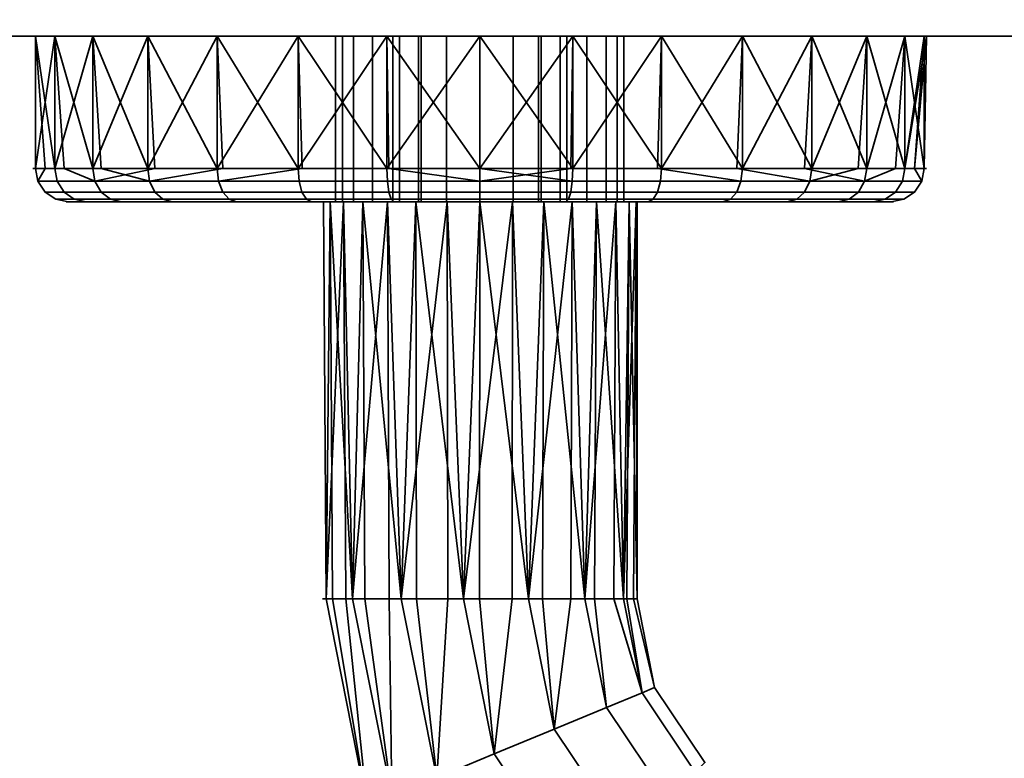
# Model space of a CAD drawing. Header units: millimetres. Extents: x -527 to 5177, y -116 to 161.
# Tile 357 of 656: x 1156 to 1216, y -93 to -48. Entities that reach past the tile are written whole.
import ezdxf

# ---------------------------------------------------------------- set-up
doc = ezdxf.new("R2010")
doc.units = ezdxf.units.MM
doc.layers.add('151', color=7, linetype='Continuous', true_color=0xffffff)

# ---------------------------------------------------------------- blocks, each defined once
blk = doc.blocks.new('UG_SURFACE_097')
at = {"layer": '151', "color": 35, "linetype": 'Continuous', "lineweight": 35}
for points in [[(1884, -48.9, 2030), (1884, -30.3, 2030), (1116, -30.3, 2030), (1116, -48.9, 2030)], [(1116, -46.9), (1884, -46.9), (1884, -48.9, 2), (1116, -48.9, 2)], [(1116, -48.9, 2030), (1158.321, -48.9, 1032.344), (1157.148, -48.9, 1101.178)], [(1157.148, -48.9, 1101.178), (1158.321, -48.9, 1112.343), (1116, -48.9, 2030)], [(1158.321, -48.9, 1112.343), (1163.935, -48.9, 1122.066), (1116, -48.9, 2030)], [(1116, -48.9, 2), (1168.13, -48.9, 1002.156), (1160.617, -48.9, 1010.5)], [(1116, -48.9, 2030), (1173.018, -48.9, 1128.666), (1184, -48.9, 1131)], [(1163.935, -48.9, 1122.066), (1173.018, -48.9, 1128.666), (1116, -48.9, 2030)], [(1116, -48.9, 2030), (1116, -48.9, 2), (1157.148, -48.9, 1021.178)], [(1116, -48.9, 2), (1178.386, -48.9, 997.59), (1168.13, -48.9, 1002.156)], [(1184, -48.9, 1131), (1194.982, -48.9, 1128.666), (1884, -48.9, 2030), (1116, -48.9, 2030)], [(1157.148, -48.9, 1021.178), (1158.321, -48.9, 1032.344), (1116, -48.9, 2030)], [(1116, -48.9, 2), (1189.614, -48.9, 997.59), (1178.386, -48.9, 997.59)], [(1160.617, -48.9, 1010.5), (1157.148, -48.9, 1021.178), (1116, -48.9, 2)], [(1199.87, -48.9, 1002.156), (1189.614, -48.9, 997.59), (1116, -48.9, 2), (1884, -48.9, 2)], [(1157.148, -48.9, 1101.178), (1157.148, -56.9, 1101.178), (1158.321, -56.9, 1112.343), (1158.321, -48.9, 1112.343)], [(1160.617, -48.9, 1090.5), (1160.617, -56.9, 1090.5), (1157.148, -56.9, 1101.178), (1157.148, -48.9, 1101.178)], [(1157.148, -48.9, 1101.178), (1158.321, -48.9, 1032.344), (1163.935, -48.9, 1042.067)], [(1163.935, -48.9, 1042.067), (1173.018, -48.9, 1048.666), (1157.148, -48.9, 1101.178)], [(1160.617, -48.9, 1090.5), (1157.148, -48.9, 1101.178), (1173.018, -48.9, 1048.666)], [(1158.321, -56.9, 1015.657), (1157.148, -48.9, 1021.178), (1160.617, -48.9, 1010.5)], [(1157.148, -48.9, 1021.178), (1157.735, -56.9, 1021.239), (1157.148, -56.9, 1026.822)], [(1157.148, -56.9, 1026.822), (1158.321, -48.9, 1032.344), (1157.148, -48.9, 1021.178)], [(1157.148, -56.9, 1026.822), (1158.883, -56.9, 1032.161), (1158.321, -48.9, 1032.344)], [(1158.321, -56.9, 1015.657), (1157.735, -56.9, 1021.239), (1157.148, -48.9, 1021.178)], [(1158.321, -48.9, 1112.343), (1158.321, -56.9, 1112.343), (1163.935, -56.9, 1122.066), (1163.935, -48.9, 1122.066)], [(1160.617, -48.9, 1010.5), (1161.128, -56.9, 1010.795), (1158.321, -56.9, 1015.657)], [(1158.321, -48.9, 1032.344), (1158.883, -56.9, 1032.161), (1160.617, -56.9, 1037.5)], [(1160.617, -56.9, 1037.5), (1163.935, -48.9, 1042.067), (1158.321, -48.9, 1032.344)], [(1168.13, -48.9, 1082.157), (1168.13, -56.9, 1082.157), (1160.617, -56.9, 1090.5), (1160.617, -48.9, 1090.5)], [(1173.018, -48.9, 1048.666), (1168.13, -48.9, 1082.157), (1160.617, -48.9, 1090.5)], [(1160.617, -48.9, 1010.5), (1168.13, -48.9, 1002.156), (1163.935, -56.9, 1005.934)], [(1160.617, -56.9, 1037.5), (1164.374, -56.9, 1041.672), (1163.935, -48.9, 1042.067)], [(1163.935, -56.9, 1005.934), (1161.128, -56.9, 1010.795), (1160.617, -48.9, 1010.5)], [(1163.935, -48.9, 1122.066), (1163.935, -56.9, 1122.066), (1173.018, -56.9, 1128.666), (1173.018, -48.9, 1128.666)], [(1168.13, -48.9, 1002.156), (1168.477, -56.9, 1002.634), (1163.935, -56.9, 1005.934)], [(1173.018, -48.9, 1048.666), (1163.935, -48.9, 1042.067), (1168.13, -56.9, 1045.843)], [(1163.935, -48.9, 1042.067), (1164.374, -56.9, 1041.672), (1168.13, -56.9, 1045.843)], [(1178.386, -48.9, 1077.59), (1178.386, -56.9, 1077.59), (1168.13, -56.9, 1082.157), (1168.13, -48.9, 1082.157)], [(1178.386, -48.9, 1077.59), (1168.13, -48.9, 1082.157), (1173.018, -48.9, 1048.666)], [(1173.018, -56.9, 999.334), (1168.13, -48.9, 1002.156), (1178.386, -48.9, 997.59)], [(1168.13, -56.9, 1045.843), (1173.258, -56.9, 1048.127), (1173.018, -48.9, 1048.666)], [(1173.018, -56.9, 999.334), (1168.477, -56.9, 1002.634), (1168.13, -48.9, 1002.156)], [(1173.018, -48.9, 1128.666), (1173.018, -56.9, 1128.666), (1184, -56.9, 1131), (1184, -48.9, 1131)], [(1178.386, -48.9, 1077.59), (1173.018, -48.9, 1048.666), (1184, -48.9, 1051)], [(1178.386, -48.9, 997.59), (1178.509, -56.9, 998.167), (1173.018, -56.9, 999.334)], [(1173.018, -48.9, 1048.666), (1173.258, -56.9, 1048.127), (1178.386, -56.9, 1050.41)], [(1178.386, -56.9, 1050.41), (1184, -48.9, 1051), (1173.018, -48.9, 1048.666)], [(1175.289, -48.9, 1031.173), (1175.289, -58.9, 1031.173), (1176.368, -58.9, 1027.721), (1176.368, -48.9, 1027.721)], [(1175.699, -48.9, 1034.767), (1175.699, -58.9, 1034.767), (1175.289, -58.9, 1031.173), (1175.289, -48.9, 1031.173)], [(1189.25, -48.9, 1025), (1175.289, -48.9, 1031.173), (1176.368, -48.9, 1027.721), (1178.75, -48.9, 1025)], [(1175.699, -48.9, 1034.767), (1175.289, -48.9, 1031.173), (1189.25, -48.9, 1025)], [(1177.527, -48.9, 1037.888), (1177.527, -58.9, 1037.888), (1175.699, -58.9, 1034.767), (1175.699, -48.9, 1034.767)], [(1189.25, -48.9, 1025), (1180.461, -48.9, 1040.002), (1177.527, -48.9, 1037.888), (1175.699, -48.9, 1034.767)], [(1176.368, -48.9, 1027.721), (1176.368, -58.9, 1027.721), (1178.75, -58.9, 1025), (1178.75, -48.9, 1025)], [(1180.461, -48.9, 1040.002), (1180.461, -58.9, 1040.002), (1177.527, -58.9, 1037.888), (1177.527, -48.9, 1037.888)], [(1189.614, -48.9, 1077.59), (1189.614, -56.9, 1077.59), (1178.386, -56.9, 1077.59), (1178.386, -48.9, 1077.59)], [(1184, -48.9, 1051), (1194.982, -48.9, 1048.666), (1189.614, -48.9, 1077.59), (1178.386, -48.9, 1077.59)], [(1178.386, -48.9, 997.59), (1189.614, -48.9, 997.59), (1184, -56.9, 997)], [(1178.386, -56.9, 1050.41), (1184, -56.9, 1050.41), (1184, -48.9, 1051)], [(1184, -56.9, 997), (1178.509, -56.9, 998.167), (1178.386, -48.9, 997.59)], [(1178.75, -48.9, 1025), (1178.75, -58.9, 1025), (1178.75, -58.9, 1012.5), (1178.75, -48.9, 1012.5)], [(1178.75, -48.9, 1012.5), (1178.75, -58.9, 1012.5), (1179.15, -58.9, 1010.491), (1179.15, -48.9, 1010.491)], [(1189.25, -48.9, 1012.5), (1178.75, -48.9, 1012.5), (1179.15, -48.9, 1010.491), (1180.288, -48.9, 1008.788)], [(1189.25, -48.9, 1012.5), (1189.25, -48.9, 1025), (1178.75, -48.9, 1025), (1178.75, -48.9, 1012.5)], [(1179.15, -48.9, 1010.491), (1179.15, -58.9, 1010.491), (1180.288, -58.9, 1008.788), (1180.288, -48.9, 1008.788)], [(1180.288, -48.9, 1008.788), (1180.288, -58.9, 1008.788), (1181.991, -58.9, 1007.65), (1181.991, -48.9, 1007.65)], [(1189.25, -48.9, 1012.5), (1180.288, -48.9, 1008.788), (1181.991, -48.9, 1007.65), (1184, -48.9, 1007.25)], [(1184, -48.9, 1040.75), (1184, -58.9, 1040.75), (1180.461, -58.9, 1040.002), (1180.461, -48.9, 1040.002)], [(1189.25, -48.9, 1025), (1187.539, -48.9, 1040.002), (1184, -48.9, 1040.75), (1180.461, -48.9, 1040.002)], [(1181.991, -48.9, 1007.65), (1181.991, -58.9, 1007.65), (1184, -58.9, 1007.25), (1184, -48.9, 1007.25)], [(1184, -48.9, 1131), (1184, -56.9, 1131), (1194.982, -56.9, 1128.666), (1194.982, -48.9, 1128.666)], [(1194.982, -48.9, 1048.666), (1184, -48.9, 1051), (1189.614, -56.9, 1050.41)], [(1184, -48.9, 1051), (1184, -56.9, 1050.41), (1189.614, -56.9, 1050.41)], [(1189.614, -48.9, 997.59), (1189.491, -56.9, 998.167), (1184, -56.9, 997)], [(1187.539, -48.9, 1040.002), (1187.539, -58.9, 1040.002), (1184, -58.9, 1040.75), (1184, -48.9, 1040.75)], [(1184, -48.9, 1007.25), (1184, -58.9, 1007.25), (1186.009, -58.9, 1007.65), (1186.009, -48.9, 1007.65)], [(1189.25, -48.9, 1012.5), (1184, -48.9, 1007.25), (1186.009, -48.9, 1007.65)], [(1186.009, -48.9, 1007.65), (1186.009, -58.9, 1007.65), (1187.712, -58.9, 1008.788), (1187.712, -48.9, 1008.788)], [(1186.009, -48.9, 1007.65), (1187.712, -48.9, 1008.788), (1188.85, -48.9, 1010.491), (1189.25, -48.9, 1012.5)], [(1190.473, -48.9, 1037.888), (1190.473, -58.9, 1037.888), (1187.539, -58.9, 1040.002), (1187.539, -48.9, 1040.002)], [(1192.301, -48.9, 1034.767), (1190.473, -48.9, 1037.888), (1187.539, -48.9, 1040.002), (1189.25, -48.9, 1025)], [(1187.712, -48.9, 1008.788), (1187.712, -58.9, 1008.788), (1188.85, -58.9, 1010.491), (1188.85, -48.9, 1010.491)], [(1188.85, -48.9, 1010.491), (1188.85, -58.9, 1010.491), (1189.25, -58.9, 1012.5), (1189.25, -48.9, 1012.5)], [(1189.25, -48.9, 1025), (1189.25, -58.9, 1025), (1191.633, -58.9, 1027.721), (1191.633, -48.9, 1027.721)], [(1189.25, -48.9, 1012.5), (1189.25, -58.9, 1012.5), (1189.25, -58.9, 1025), (1189.25, -48.9, 1025)], [(1189.25, -48.9, 1025), (1191.633, -48.9, 1027.721), (1192.711, -48.9, 1031.173), (1192.301, -48.9, 1034.767)], [(1194.982, -56.9, 999.334), (1189.491, -56.9, 998.167), (1189.614, -48.9, 997.59)], [(1199.87, -48.9, 1082.157), (1199.87, -56.9, 1082.157), (1189.614, -56.9, 1077.59), (1189.614, -48.9, 1077.59)], [(1199.87, -48.9, 1082.157), (1189.614, -48.9, 1077.59), (1194.982, -48.9, 1048.666), (1204.065, -48.9, 1042.067)], [(1189.614, -48.9, 997.59), (1199.87, -48.9, 1002.156), (1194.982, -56.9, 999.334)], [(1189.614, -56.9, 1050.41), (1194.742, -56.9, 1048.127), (1194.982, -48.9, 1048.666)], [(1192.301, -48.9, 1034.767), (1192.301, -58.9, 1034.767), (1190.473, -58.9, 1037.888), (1190.473, -48.9, 1037.888)], [(1191.633, -48.9, 1027.721), (1191.633, -58.9, 1027.721), (1192.711, -58.9, 1031.173), (1192.711, -48.9, 1031.173)], [(1192.711, -48.9, 1031.173), (1192.711, -58.9, 1031.173), (1192.301, -58.9, 1034.767), (1192.301, -48.9, 1034.767)], [(1194.982, -48.9, 1048.666), (1194.742, -56.9, 1048.127), (1199.87, -56.9, 1045.843)], [(1194.982, -48.9, 1128.666), (1194.982, -56.9, 1128.666), (1204.065, -56.9, 1122.066), (1204.065, -48.9, 1122.066)], [(1884, -48.9, 2030), (1194.982, -48.9, 1128.666), (1204.065, -48.9, 1122.066)], [(1199.87, -56.9, 1045.843), (1204.065, -48.9, 1042.067), (1194.982, -48.9, 1048.666)], [(1199.87, -48.9, 1002.156), (1199.523, -56.9, 1002.634), (1194.982, -56.9, 999.334)], [(1204.065, -56.9, 1005.934), (1199.523, -56.9, 1002.634), (1199.87, -48.9, 1002.156)], [(1207.383, -48.9, 1090.5), (1207.383, -56.9, 1090.5), (1199.87, -56.9, 1082.157), (1199.87, -48.9, 1082.157)], [(1884, -48.9, 2), (1199.87, -48.9, 1082.157), (1204.065, -48.9, 1042.067), (1209.679, -48.9, 1032.344)], [(1207.383, -48.9, 1010.5), (1199.87, -48.9, 1002.156), (1884, -48.9, 2)], [(1207.383, -48.9, 1090.5), (1199.87, -48.9, 1082.157), (1884, -48.9, 2)], [(1204.065, -56.9, 1005.934), (1199.87, -48.9, 1002.156), (1207.383, -48.9, 1010.5)], [(1199.87, -56.9, 1045.843), (1203.626, -56.9, 1041.672), (1204.065, -48.9, 1042.067)], [(1204.065, -48.9, 1042.067), (1203.626, -56.9, 1041.672), (1207.383, -56.9, 1037.5)], [(1204.065, -48.9, 1122.066), (1204.065, -56.9, 1122.066), (1209.679, -56.9, 1112.343), (1209.679, -48.9, 1112.343)], [(1884, -48.9, 2030), (1204.065, -48.9, 1122.066), (1209.679, -48.9, 1112.343)], [(1209.679, -48.9, 1032.344), (1204.065, -48.9, 1042.067), (1207.383, -56.9, 1037.5)], [(1207.383, -48.9, 1010.5), (1206.872, -56.9, 1010.795), (1204.065, -56.9, 1005.934)], [(1209.679, -56.9, 1015.657), (1206.872, -56.9, 1010.795), (1207.383, -48.9, 1010.5)], [(1210.852, -48.9, 1101.178), (1210.852, -56.9, 1101.178), (1207.383, -56.9, 1090.5), (1207.383, -48.9, 1090.5)], [(1210.852, -48.9, 1021.178), (1207.383, -48.9, 1010.5), (1884, -48.9, 2)], [(1210.852, -48.9, 1101.178), (1207.383, -48.9, 1090.5), (1884, -48.9, 2)], [(1207.383, -48.9, 1010.5), (1210.852, -48.9, 1021.178), (1209.679, -56.9, 1015.657)], [(1207.383, -56.9, 1037.5), (1209.117, -56.9, 1032.161), (1209.679, -48.9, 1032.344)], [(1209.679, -48.9, 1032.344), (1209.117, -56.9, 1032.161), (1210.852, -56.9, 1026.822)], [(1209.679, -56.9, 1112.343), (1210.852, -56.9, 1101.178), (1211, -48.9, 1104)], [(1211, -48.9, 1104), (1209.679, -48.9, 1112.343), (1209.679, -56.9, 1112.343)], [(1884, -48.9, 2), (1209.679, -48.9, 1032.344), (1211, -48.9, 1024)], [(1884, -48.9, 2030), (1209.679, -48.9, 1112.343), (1211, -48.9, 1104)], [(1210.852, -56.9, 1026.822), (1211, -48.9, 1024), (1209.679, -48.9, 1032.344)], [(1210.852, -48.9, 1021.178), (1210.265, -56.9, 1021.239), (1209.679, -56.9, 1015.657)], [(1210.265, -56.9, 1021.239), (1210.852, -48.9, 1021.178), (1211, -48.9, 1024)], [(1211, -48.9, 1024), (1210.852, -56.9, 1026.822), (1210.265, -56.9, 1021.239)], [(1210.852, -56.9, 1101.178), (1210.852, -48.9, 1101.178), (1211, -48.9, 1104)], [(1211, -48.9, 1024), (1210.852, -48.9, 1021.178), (1884, -48.9, 2)], [(1211, -48.9, 1104), (1210.852, -48.9, 1101.178), (1884, -48.9, 2), (1884, -48.9, 2030)], [(1158.321, -56.9, 1112.343), (1157.148, -56.9, 1101.178), (1157.299, -57.665, 1101.194), (1158.466, -57.665, 1112.296)], [(1157.148, -56.9, 1101.178), (1160.617, -56.9, 1090.5), (1160.749, -57.665, 1090.576), (1157.299, -57.665, 1101.194)], [(1157.299, -57.665, 1026.806), (1157.148, -56.9, 1026.822), (1157.735, -56.9, 1021.239)], [(1158.883, -56.9, 1032.161), (1157.148, -56.9, 1026.822), (1157.299, -57.665, 1026.806), (1160.749, -57.665, 1037.424)], [(1157.735, -56.9, 1021.239), (1158.321, -56.9, 1015.657), (1158.466, -57.665, 1015.704), (1157.299, -57.665, 1026.806)], [(1163.935, -56.9, 1122.066), (1158.321, -56.9, 1112.343), (1158.466, -57.665, 1112.296), (1164.048, -57.665, 1121.965)], [(1164.048, -57.665, 1006.035), (1158.466, -57.665, 1015.704), (1158.321, -56.9, 1015.657), (1161.128, -56.9, 1010.795)], [(1160.749, -57.665, 1037.424), (1160.617, -56.9, 1037.5), (1158.883, -56.9, 1032.161)], [(1160.617, -56.9, 1090.5), (1168.13, -56.9, 1082.157), (1168.219, -57.665, 1082.28), (1160.749, -57.665, 1090.576)], [(1164.374, -56.9, 1041.672), (1160.617, -56.9, 1037.5), (1160.749, -57.665, 1037.424)], [(1160.749, -57.665, 1037.424), (1168.219, -57.665, 1045.72), (1168.13, -56.9, 1045.843), (1164.374, -56.9, 1041.672)], [(1161.128, -56.9, 1010.795), (1163.935, -56.9, 1005.934), (1164.048, -57.665, 1006.035)], [(1173.018, -56.9, 1128.666), (1163.935, -56.9, 1122.066), (1164.048, -57.665, 1121.965), (1173.08, -57.665, 1128.527)], [(1164.048, -57.665, 1006.035), (1163.935, -56.9, 1005.934), (1168.477, -56.9, 1002.634)], [(1168.477, -56.9, 1002.634), (1173.018, -56.9, 999.334), (1173.08, -57.665, 999.473), (1164.048, -57.665, 1006.035)], [(1168.13, -56.9, 1082.157), (1178.386, -56.9, 1077.59), (1178.418, -57.665, 1077.739), (1168.219, -57.665, 1082.28)], [(1173.258, -56.9, 1048.127), (1168.13, -56.9, 1045.843), (1168.219, -57.665, 1045.72)], [(1168.219, -57.665, 1045.72), (1178.418, -57.665, 1050.261), (1178.386, -56.9, 1050.41), (1173.258, -56.9, 1048.127)], [(1184, -56.9, 1131), (1173.018, -56.9, 1128.666), (1173.08, -57.665, 1128.527), (1184, -57.665, 1130.848)], [(1184, -57.665, 997.152), (1173.08, -57.665, 999.473), (1173.018, -56.9, 999.334), (1178.509, -56.9, 998.167)], [(1178.386, -56.9, 1077.59), (1189.614, -56.9, 1077.59), (1189.582, -57.665, 1077.739), (1178.418, -57.665, 1077.739)], [(1184, -56.9, 1050.41), (1178.386, -56.9, 1050.41), (1178.418, -57.665, 1050.261), (1189.582, -57.665, 1050.261)], [(1178.509, -56.9, 998.167), (1184, -56.9, 997), (1184, -57.665, 997.152)], [(1194.982, -56.9, 1128.666), (1184, -56.9, 1131), (1184, -57.665, 1130.848), (1194.92, -57.665, 1128.527)], [(1184, -57.665, 997.152), (1184, -56.9, 997), (1189.491, -56.9, 998.167)], [(1189.582, -57.665, 1050.261), (1189.614, -56.9, 1050.41), (1184, -56.9, 1050.41)], [(1189.491, -56.9, 998.167), (1194.982, -56.9, 999.334), (1194.92, -57.665, 999.473), (1184, -57.665, 997.152)], [(1189.614, -56.9, 1077.59), (1199.87, -56.9, 1082.157), (1199.781, -57.665, 1082.28), (1189.582, -57.665, 1077.739)], [(1194.742, -56.9, 1048.127), (1189.614, -56.9, 1050.41), (1189.582, -57.665, 1050.261), (1199.781, -57.665, 1045.72)], [(1199.781, -57.665, 1045.72), (1199.87, -56.9, 1045.843), (1194.742, -56.9, 1048.127)], [(1204.065, -56.9, 1122.066), (1194.982, -56.9, 1128.666), (1194.92, -57.665, 1128.527), (1203.952, -57.665, 1121.965)], [(1203.952, -57.665, 1006.035), (1194.92, -57.665, 999.473), (1194.982, -56.9, 999.334), (1199.523, -56.9, 1002.634)], [(1199.523, -56.9, 1002.634), (1204.065, -56.9, 1005.934), (1203.952, -57.665, 1006.035)], [(1199.87, -56.9, 1082.157), (1207.383, -56.9, 1090.5), (1207.251, -57.665, 1090.576), (1199.781, -57.665, 1082.28)], [(1203.626, -56.9, 1041.672), (1199.87, -56.9, 1045.843), (1199.781, -57.665, 1045.72), (1207.251, -57.665, 1037.424)], [(1207.251, -57.665, 1037.424), (1207.383, -56.9, 1037.5), (1203.626, -56.9, 1041.672)], [(1209.679, -56.9, 1112.343), (1204.065, -56.9, 1122.066), (1203.952, -57.665, 1121.965), (1209.534, -57.665, 1112.296)], [(1203.952, -57.665, 1006.035), (1204.065, -56.9, 1005.934), (1206.872, -56.9, 1010.795)], [(1206.872, -56.9, 1010.795), (1209.679, -56.9, 1015.657), (1209.534, -57.665, 1015.704), (1203.952, -57.665, 1006.035)], [(1207.383, -56.9, 1090.5), (1210.852, -56.9, 1101.178), (1210.701, -57.665, 1101.194), (1207.251, -57.665, 1090.576)], [(1207.251, -57.665, 1037.424), (1210.701, -57.665, 1026.806), (1210.852, -56.9, 1026.822), (1209.117, -56.9, 1032.161)], [(1209.117, -56.9, 1032.161), (1207.383, -56.9, 1037.5), (1207.251, -57.665, 1037.424)], [(1210.852, -56.9, 1101.178), (1209.679, -56.9, 1112.343), (1209.534, -57.665, 1112.296), (1210.701, -57.665, 1101.194)], [(1210.701, -57.665, 1026.806), (1209.534, -57.665, 1015.704), (1209.679, -56.9, 1015.657), (1210.265, -56.9, 1021.239)], [(1210.265, -56.9, 1021.239), (1210.852, -56.9, 1026.822), (1210.701, -57.665, 1026.806)], [(1158.466, -57.665, 1112.296), (1157.299, -57.665, 1101.194), (1157.73, -58.314, 1101.239), (1158.879, -58.314, 1112.162)], [(1157.299, -57.665, 1101.194), (1160.749, -57.665, 1090.576), (1161.125, -58.314, 1090.793), (1157.73, -58.314, 1101.239)], [(1158.879, -58.314, 1015.838), (1157.73, -58.314, 1026.761), (1157.299, -57.665, 1026.806), (1158.466, -57.665, 1015.704)], [(1157.73, -58.314, 1026.761), (1161.125, -58.314, 1037.207), (1160.749, -57.665, 1037.424), (1157.299, -57.665, 1026.806)], [(1164.048, -57.665, 1121.965), (1158.466, -57.665, 1112.296), (1158.879, -58.314, 1112.162), (1164.37, -58.314, 1121.675)], [(1164.37, -58.314, 1006.325), (1158.879, -58.314, 1015.838), (1158.466, -57.665, 1015.704), (1164.048, -57.665, 1006.035)], [(1160.749, -57.665, 1090.576), (1168.219, -57.665, 1082.28), (1168.474, -58.314, 1082.63), (1161.125, -58.314, 1090.793)], [(1161.125, -58.314, 1037.207), (1168.474, -58.314, 1045.37), (1168.219, -57.665, 1045.72), (1160.749, -57.665, 1037.424)], [(1173.08, -57.665, 1128.527), (1164.048, -57.665, 1121.965), (1164.37, -58.314, 1121.675), (1173.256, -58.314, 1128.131)], [(1173.256, -58.314, 999.869), (1164.37, -58.314, 1006.325), (1164.048, -57.665, 1006.035), (1173.08, -57.665, 999.473)], [(1168.219, -57.665, 1082.28), (1178.418, -57.665, 1077.739), (1178.508, -58.314, 1078.163), (1168.474, -58.314, 1082.63)], [(1168.474, -58.314, 1045.37), (1178.508, -58.314, 1049.837), (1178.418, -57.665, 1050.261), (1168.219, -57.665, 1045.72)], [(1184, -57.665, 1130.848), (1173.08, -57.665, 1128.527), (1173.256, -58.314, 1128.131), (1184, -58.314, 1130.414)], [(1184, -58.314, 997.586), (1173.256, -58.314, 999.869), (1173.08, -57.665, 999.473), (1184, -57.665, 997.152)], [(1178.418, -57.665, 1077.739), (1189.582, -57.665, 1077.739), (1189.492, -58.314, 1078.163), (1178.508, -58.314, 1078.163)], [(1178.508, -58.314, 1049.837), (1189.492, -58.314, 1049.837), (1189.582, -57.665, 1050.261), (1178.418, -57.665, 1050.261)], [(1194.92, -57.665, 1128.527), (1184, -57.665, 1130.848), (1184, -58.314, 1130.414), (1194.744, -58.314, 1128.131)], [(1194.744, -58.314, 999.869), (1184, -58.314, 997.586), (1184, -57.665, 997.152), (1194.92, -57.665, 999.473)], [(1189.582, -57.665, 1077.739), (1199.781, -57.665, 1082.28), (1199.526, -58.314, 1082.63), (1189.492, -58.314, 1078.163)], [(1189.492, -58.314, 1049.837), (1199.526, -58.314, 1045.37), (1199.781, -57.665, 1045.72), (1189.582, -57.665, 1050.261)], [(1203.952, -57.665, 1121.965), (1194.92, -57.665, 1128.527), (1194.744, -58.314, 1128.131), (1203.63, -58.314, 1121.675)], [(1203.63, -58.314, 1006.325), (1194.744, -58.314, 999.869), (1194.92, -57.665, 999.473), (1203.952, -57.665, 1006.035)], [(1199.781, -57.665, 1082.28), (1207.251, -57.665, 1090.576), (1206.875, -58.314, 1090.793), (1199.526, -58.314, 1082.63)], [(1199.526, -58.314, 1045.37), (1206.875, -58.314, 1037.207), (1207.251, -57.665, 1037.424), (1199.781, -57.665, 1045.72)], [(1209.534, -57.665, 1112.296), (1203.952, -57.665, 1121.965), (1203.63, -58.314, 1121.675), (1209.121, -58.314, 1112.162)], [(1209.121, -58.314, 1015.838), (1203.63, -58.314, 1006.325), (1203.952, -57.665, 1006.035), (1209.534, -57.665, 1015.704)], [(1207.251, -57.665, 1090.576), (1210.701, -57.665, 1101.194), (1210.27, -58.314, 1101.239), (1206.875, -58.314, 1090.793)], [(1206.875, -58.314, 1037.207), (1210.27, -58.314, 1026.761), (1210.701, -57.665, 1026.806), (1207.251, -57.665, 1037.424)], [(1210.701, -57.665, 1101.194), (1209.534, -57.665, 1112.296), (1209.121, -58.314, 1112.162), (1210.27, -58.314, 1101.239)], [(1210.27, -58.314, 1026.761), (1209.121, -58.314, 1015.838), (1209.534, -57.665, 1015.704), (1210.701, -57.665, 1026.806)], [(1158.879, -58.314, 1112.162), (1157.73, -58.314, 1101.239), (1158.376, -58.748, 1101.307), (1159.496, -58.748, 1111.962)], [(1157.73, -58.314, 1101.239), (1161.125, -58.314, 1090.793), (1161.687, -58.748, 1091.117), (1158.376, -58.748, 1101.307)], [(1159.496, -58.748, 1016.038), (1158.376, -58.748, 1026.693), (1157.73, -58.314, 1026.761), (1158.879, -58.314, 1015.838)], [(1158.376, -58.748, 1026.693), (1161.687, -58.748, 1036.883), (1161.125, -58.314, 1037.207), (1157.73, -58.314, 1026.761)], [(1159.496, -58.748, 1111.962), (1158.376, -58.748, 1101.307), (1159.137, -58.9, 1101.387), (1160.224, -58.9, 1111.725)], [(1158.376, -58.748, 1101.307), (1161.687, -58.748, 1091.117), (1162.349, -58.9, 1091.5), (1159.137, -58.9, 1101.387)], [(1160.224, -58.9, 1016.275), (1159.137, -58.9, 1026.613), (1158.376, -58.748, 1026.693), (1159.496, -58.748, 1016.038)], [(1159.137, -58.9, 1026.613), (1162.349, -58.9, 1036.5), (1161.687, -58.748, 1036.883), (1158.376, -58.748, 1026.693)], [(1164.37, -58.314, 1121.675), (1158.879, -58.314, 1112.162), (1159.496, -58.748, 1111.962), (1164.853, -58.748, 1121.24)], [(1164.853, -58.748, 1006.76), (1159.496, -58.748, 1016.038), (1158.879, -58.314, 1015.838), (1164.37, -58.314, 1006.325)], [(1164.853, -58.748, 1121.24), (1159.496, -58.748, 1111.962), (1160.224, -58.9, 1111.725), (1165.421, -58.9, 1120.728)], [(1165.421, -58.9, 1007.272), (1160.224, -58.9, 1016.275), (1159.496, -58.748, 1016.038), (1164.853, -58.748, 1006.76)], [(1161.125, -58.314, 1090.793), (1168.474, -58.314, 1082.63), (1168.856, -58.748, 1083.155), (1161.687, -58.748, 1091.117)], [(1161.687, -58.748, 1036.883), (1168.856, -58.748, 1044.845), (1168.474, -58.314, 1045.37), (1161.125, -58.314, 1037.207)], [(1161.687, -58.748, 1091.117), (1168.856, -58.748, 1083.155), (1169.305, -58.9, 1083.775), (1162.349, -58.9, 1091.5)], [(1162.349, -58.9, 1036.5), (1169.305, -58.9, 1044.225), (1168.856, -58.748, 1044.845), (1161.687, -58.748, 1036.883)], [(1173.256, -58.314, 1128.131), (1164.37, -58.314, 1121.675), (1164.853, -58.748, 1121.24), (1173.52, -58.748, 1127.538)], [(1173.52, -58.748, 1000.462), (1164.853, -58.748, 1006.76), (1164.37, -58.314, 1006.325), (1173.256, -58.314, 999.869)], [(1173.52, -58.748, 1127.538), (1164.853, -58.748, 1121.24), (1165.421, -58.9, 1120.728), (1173.832, -58.9, 1126.839)], [(1173.832, -58.9, 1001.161), (1165.421, -58.9, 1007.272), (1164.853, -58.748, 1006.76), (1173.52, -58.748, 1000.462)], [(1168.474, -58.314, 1082.63), (1178.508, -58.314, 1078.163), (1178.643, -58.748, 1078.798), (1168.856, -58.748, 1083.155)], [(1168.856, -58.748, 1044.845), (1178.643, -58.748, 1049.202), (1178.508, -58.314, 1049.837), (1168.474, -58.314, 1045.37)], [(1168.856, -58.748, 1083.155), (1178.643, -58.748, 1078.798), (1178.802, -58.9, 1079.546), (1169.305, -58.9, 1083.775)], [(1169.305, -58.9, 1044.225), (1178.802, -58.9, 1048.454), (1178.643, -58.748, 1049.202), (1168.856, -58.748, 1044.845)], [(1184, -58.314, 1130.414), (1173.256, -58.314, 1128.131), (1173.52, -58.748, 1127.538), (1184, -58.748, 1129.765)], [(1184, -58.748, 998.235), (1173.52, -58.748, 1000.462), (1173.256, -58.314, 999.869), (1184, -58.314, 997.586)], [(1184, -58.748, 1129.765), (1173.52, -58.748, 1127.538), (1173.832, -58.9, 1126.839), (1184, -58.9, 1129)], [(1184, -58.9, 999), (1173.832, -58.9, 1001.161), (1173.52, -58.748, 1000.462), (1184, -58.748, 998.235)], [(1178.508, -58.314, 1078.163), (1189.492, -58.314, 1078.163), (1189.357, -58.748, 1078.798), (1178.643, -58.748, 1078.798)], [(1178.643, -58.748, 1049.202), (1189.357, -58.748, 1049.202), (1189.492, -58.314, 1049.837), (1178.508, -58.314, 1049.837)], [(1178.643, -58.748, 1078.798), (1189.357, -58.748, 1078.798), (1189.198, -58.9, 1079.546), (1178.802, -58.9, 1079.546)], [(1178.802, -58.9, 1048.454), (1189.198, -58.9, 1048.454), (1189.357, -58.748, 1049.202), (1178.643, -58.748, 1049.202)], [(1194.744, -58.314, 1128.131), (1184, -58.314, 1130.414), (1184, -58.748, 1129.765), (1194.48, -58.748, 1127.538)], [(1194.48, -58.748, 1000.462), (1184, -58.748, 998.235), (1184, -58.314, 997.586), (1194.744, -58.314, 999.869)], [(1194.48, -58.748, 1127.538), (1184, -58.748, 1129.765), (1184, -58.9, 1129), (1194.168, -58.9, 1126.839)], [(1194.168, -58.9, 1001.161), (1184, -58.9, 999), (1184, -58.748, 998.235), (1194.48, -58.748, 1000.462)], [(1189.357, -58.748, 1078.798), (1199.144, -58.748, 1083.155), (1198.695, -58.9, 1083.775), (1189.198, -58.9, 1079.546)], [(1189.198, -58.9, 1048.454), (1198.695, -58.9, 1044.225), (1199.144, -58.748, 1044.845), (1189.357, -58.748, 1049.202)], [(1189.492, -58.314, 1078.163), (1199.526, -58.314, 1082.63), (1199.144, -58.748, 1083.155), (1189.357, -58.748, 1078.798)], [(1189.357, -58.748, 1049.202), (1199.144, -58.748, 1044.845), (1199.526, -58.314, 1045.37), (1189.492, -58.314, 1049.837)], [(1203.147, -58.748, 1121.24), (1194.48, -58.748, 1127.538), (1194.168, -58.9, 1126.839), (1202.579, -58.9, 1120.728)], [(1202.579, -58.9, 1007.272), (1194.168, -58.9, 1001.161), (1194.48, -58.748, 1000.462), (1203.147, -58.748, 1006.76)], [(1203.63, -58.314, 1121.675), (1194.744, -58.314, 1128.131), (1194.48, -58.748, 1127.538), (1203.147, -58.748, 1121.24)], [(1203.147, -58.748, 1006.76), (1194.48, -58.748, 1000.462), (1194.744, -58.314, 999.869), (1203.63, -58.314, 1006.325)], [(1199.144, -58.748, 1083.155), (1206.313, -58.748, 1091.117), (1205.651, -58.9, 1091.5), (1198.695, -58.9, 1083.775)], [(1198.695, -58.9, 1044.225), (1205.651, -58.9, 1036.5), (1206.313, -58.748, 1036.883), (1199.144, -58.748, 1044.845)], [(1199.526, -58.314, 1082.63), (1206.875, -58.314, 1090.793), (1206.313, -58.748, 1091.117), (1199.144, -58.748, 1083.155)], [(1199.144, -58.748, 1044.845), (1206.313, -58.748, 1036.883), (1206.875, -58.314, 1037.207), (1199.526, -58.314, 1045.37)], [(1208.504, -58.748, 1111.962), (1203.147, -58.748, 1121.24), (1202.579, -58.9, 1120.728), (1207.776, -58.9, 1111.725)], [(1207.776, -58.9, 1016.275), (1202.579, -58.9, 1007.272), (1203.147, -58.748, 1006.76), (1208.504, -58.748, 1016.038)], [(1209.121, -58.314, 1112.162), (1203.63, -58.314, 1121.675), (1203.147, -58.748, 1121.24), (1208.504, -58.748, 1111.962)], [(1208.504, -58.748, 1016.038), (1203.147, -58.748, 1006.76), (1203.63, -58.314, 1006.325), (1209.121, -58.314, 1015.838)], [(1206.313, -58.748, 1091.117), (1209.624, -58.748, 1101.307), (1208.863, -58.9, 1101.387), (1205.651, -58.9, 1091.5)], [(1205.651, -58.9, 1036.5), (1208.863, -58.9, 1026.613), (1209.624, -58.748, 1026.693), (1206.313, -58.748, 1036.883)], [(1206.875, -58.314, 1090.793), (1210.27, -58.314, 1101.239), (1209.624, -58.748, 1101.307), (1206.313, -58.748, 1091.117)], [(1206.313, -58.748, 1036.883), (1209.624, -58.748, 1026.693), (1210.27, -58.314, 1026.761), (1206.875, -58.314, 1037.207)], [(1209.624, -58.748, 1101.307), (1208.504, -58.748, 1111.962), (1207.776, -58.9, 1111.725), (1208.863, -58.9, 1101.387)], [(1208.863, -58.9, 1026.613), (1207.776, -58.9, 1016.275), (1208.504, -58.748, 1016.038), (1209.624, -58.748, 1026.693)], [(1210.27, -58.314, 1101.239), (1209.121, -58.314, 1112.162), (1208.504, -58.748, 1111.962), (1209.624, -58.748, 1101.307)], [(1209.624, -58.748, 1026.693), (1208.504, -58.748, 1016.038), (1209.121, -58.314, 1015.838), (1210.27, -58.314, 1026.761)], [(1159.137, -58.9, 1101.387), (1162.349, -58.9, 1091.5), (1175.773, -58.9, 1099.25), (1174.552, -58.9, 1103.007)], [(1174.552, -58.9, 1103.007), (1174.965, -58.9, 1106.936), (1160.224, -58.9, 1111.725), (1159.137, -58.9, 1101.387)], [(1162.349, -58.9, 1036.5), (1159.137, -58.9, 1026.613), (1175.289, -58.9, 1031.173), (1175.699, -58.9, 1034.767)], [(1176.368, -58.9, 1027.721), (1175.289, -58.9, 1031.173), (1159.137, -58.9, 1026.613), (1160.224, -58.9, 1016.275)], [(1165.421, -58.9, 1120.728), (1160.224, -58.9, 1111.725), (1174.965, -58.9, 1106.936), (1176.94, -58.9, 1110.357)], [(1160.224, -58.9, 1016.275), (1165.421, -58.9, 1007.272), (1178.75, -58.9, 1012.5), (1178.75, -58.9, 1025)], [(1178.75, -58.9, 1025), (1176.368, -58.9, 1027.721), (1160.224, -58.9, 1016.275)], [(1178.416, -58.9, 1096.314), (1175.773, -58.9, 1099.25), (1162.349, -58.9, 1091.5), (1169.305, -58.9, 1083.775)], [(1175.699, -58.9, 1034.767), (1177.527, -58.9, 1037.888), (1169.305, -58.9, 1044.225), (1162.349, -58.9, 1036.5)], [(1176.94, -58.9, 1110.357), (1180.136, -58.9, 1112.679), (1173.832, -58.9, 1126.839), (1165.421, -58.9, 1120.728)], [(1165.421, -58.9, 1007.272), (1179.15, -58.9, 1010.491), (1178.75, -58.9, 1012.5)], [(1180.288, -58.9, 1008.788), (1179.15, -58.9, 1010.491), (1165.421, -58.9, 1007.272), (1173.832, -58.9, 1001.161)], [(1169.305, -58.9, 1083.775), (1178.802, -58.9, 1079.546), (1182.025, -58.9, 1094.708), (1178.416, -58.9, 1096.314)], [(1178.802, -58.9, 1048.454), (1169.305, -58.9, 1044.225), (1177.527, -58.9, 1037.888), (1180.461, -58.9, 1040.002)], [(1184, -58.9, 1129), (1173.832, -58.9, 1126.839), (1180.136, -58.9, 1112.679), (1184, -58.9, 1113.5)], [(1173.832, -58.9, 1001.161), (1181.991, -58.9, 1007.65), (1180.288, -58.9, 1008.788)], [(1173.832, -58.9, 1001.161), (1184, -58.9, 999), (1184, -58.9, 1007.25), (1181.991, -58.9, 1007.65)], [(1174.708, -82.9, 1102.025), (1174.552, -58.9, 1103.007), (1175.773, -58.9, 1099.25)], [(1174.552, -58.9, 1103.007), (1174.708, -82.9, 1103.007), (1174.708, -82.9, 1105.975)], [(1174.708, -82.9, 1105.975), (1174.965, -58.9, 1106.936), (1174.552, -58.9, 1103.007)], [(1174.708, -82.9, 1102.025), (1174.708, -82.9, 1103.007), (1174.552, -58.9, 1103.007)], [(1175.773, -58.9, 1099.25), (1175.915, -82.9, 1099.313), (1174.708, -82.9, 1102.025)], [(1174.708, -82.9, 1105.975), (1175.107, -82.9, 1106.872), (1174.965, -58.9, 1106.936)], [(1174.965, -58.9, 1106.936), (1175.107, -82.9, 1106.872), (1176.314, -82.9, 1109.584)], [(1176.314, -82.9, 1109.584), (1176.94, -58.9, 1110.357), (1174.965, -58.9, 1106.936)], [(1176.314, -82.9, 1098.416), (1175.773, -58.9, 1099.25), (1178.416, -58.9, 1096.314)], [(1176.314, -82.9, 1098.416), (1175.915, -82.9, 1099.313), (1175.773, -58.9, 1099.25)], [(1178.416, -58.9, 1096.314), (1178.52, -82.9, 1096.43), (1176.314, -82.9, 1098.416)], [(1176.314, -82.9, 1109.584), (1177.044, -82.9, 1110.241), (1176.94, -58.9, 1110.357)], [(1176.94, -58.9, 1110.357), (1177.044, -82.9, 1110.241), (1179.25, -82.9, 1112.227)], [(1179.25, -82.9, 1112.227), (1180.136, -58.9, 1112.679), (1176.94, -58.9, 1110.357)], [(1179.25, -82.9, 1095.773), (1178.416, -58.9, 1096.314), (1182.025, -58.9, 1094.708)], [(1179.25, -82.9, 1095.773), (1178.52, -82.9, 1096.43), (1178.416, -58.9, 1096.314)], [(1178.802, -58.9, 1079.546), (1189.198, -58.9, 1079.546), (1185.975, -58.9, 1094.708), (1182.025, -58.9, 1094.708)], [(1189.198, -58.9, 1048.454), (1178.802, -58.9, 1048.454), (1184, -58.9, 1040.75), (1187.539, -58.9, 1040.002)], [(1180.461, -58.9, 1040.002), (1184, -58.9, 1040.75), (1178.802, -58.9, 1048.454)], [(1182.025, -58.9, 1094.708), (1182.073, -82.9, 1094.856), (1179.25, -82.9, 1095.773)], [(1179.25, -82.9, 1112.227), (1180.184, -82.9, 1112.531), (1180.136, -58.9, 1112.679)], [(1180.136, -58.9, 1112.679), (1180.184, -82.9, 1112.531), (1183.007, -82.9, 1113.448)], [(1183.007, -82.9, 1113.448), (1184, -58.9, 1113.5), (1180.136, -58.9, 1112.679)], [(1183.007, -82.9, 1094.552), (1182.025, -58.9, 1094.708), (1185.975, -58.9, 1094.708)], [(1183.007, -82.9, 1094.552), (1182.073, -82.9, 1094.856), (1182.025, -58.9, 1094.708)], [(1185.975, -58.9, 1094.708), (1185.959, -82.9, 1094.862), (1183.007, -82.9, 1094.552)], [(1183.007, -82.9, 1113.448), (1183.984, -82.9, 1113.345), (1184, -58.9, 1113.5)], [(1184, -58.9, 1113.5), (1183.984, -82.9, 1113.345), (1186.936, -82.9, 1113.035)], [(1186.936, -82.9, 1113.035), (1187.864, -58.9, 1112.679), (1184, -58.9, 1113.5)], [(1184, -58.9, 1113.5), (1187.864, -58.9, 1112.679), (1194.168, -58.9, 1126.839), (1184, -58.9, 1129)], [(1186.009, -58.9, 1007.65), (1184, -58.9, 1007.25), (1184, -58.9, 999), (1194.168, -58.9, 1001.161)], [(1186.936, -82.9, 1094.965), (1185.959, -82.9, 1094.862), (1185.975, -58.9, 1094.708)], [(1186.936, -82.9, 1094.965), (1185.975, -58.9, 1094.708), (1189.584, -58.9, 1096.314)], [(1189.584, -58.9, 1096.314), (1185.975, -58.9, 1094.708), (1189.198, -58.9, 1079.546), (1198.695, -58.9, 1083.775)], [(1194.168, -58.9, 1001.161), (1187.712, -58.9, 1008.788), (1186.009, -58.9, 1007.65)], [(1189.584, -58.9, 1096.314), (1189.506, -82.9, 1096.449), (1186.936, -82.9, 1094.965)], [(1186.936, -82.9, 1113.035), (1187.786, -82.9, 1112.544), (1187.864, -58.9, 1112.679)], [(1187.539, -58.9, 1040.002), (1190.473, -58.9, 1037.888), (1198.695, -58.9, 1044.225), (1189.198, -58.9, 1048.454)], [(1194.168, -58.9, 1001.161), (1202.579, -58.9, 1007.272), (1188.85, -58.9, 1010.491), (1187.712, -58.9, 1008.788)], [(1187.864, -58.9, 1112.679), (1187.786, -82.9, 1112.544), (1190.357, -82.9, 1111.06)], [(1190.357, -82.9, 1111.06), (1191.06, -58.9, 1110.357), (1187.864, -58.9, 1112.679)], [(1202.579, -58.9, 1120.728), (1194.168, -58.9, 1126.839), (1187.864, -58.9, 1112.679), (1191.06, -58.9, 1110.357)], [(1189.25, -58.9, 1012.5), (1188.85, -58.9, 1010.491), (1202.579, -58.9, 1007.272)], [(1207.776, -58.9, 1016.275), (1191.633, -58.9, 1027.721), (1189.25, -58.9, 1025)], [(1189.25, -58.9, 1025), (1189.25, -58.9, 1012.5), (1202.579, -58.9, 1007.272), (1207.776, -58.9, 1016.275)], [(1190.357, -82.9, 1096.94), (1189.506, -82.9, 1096.449), (1189.584, -58.9, 1096.314)], [(1190.357, -82.9, 1096.94), (1189.584, -58.9, 1096.314), (1192.227, -58.9, 1099.25)], [(1198.695, -58.9, 1083.775), (1205.651, -58.9, 1091.5), (1192.227, -58.9, 1099.25), (1189.584, -58.9, 1096.314)], [(1192.227, -58.9, 1099.25), (1192.101, -82.9, 1099.341), (1190.357, -82.9, 1096.94)], [(1190.357, -82.9, 1111.06), (1190.934, -82.9, 1110.265), (1191.06, -58.9, 1110.357)], [(1205.651, -58.9, 1036.5), (1198.695, -58.9, 1044.225), (1190.473, -58.9, 1037.888), (1192.301, -58.9, 1034.767)], [(1191.06, -58.9, 1110.357), (1190.934, -82.9, 1110.265), (1192.679, -82.9, 1107.864)], [(1192.679, -82.9, 1107.864), (1193.035, -58.9, 1106.936), (1191.06, -58.9, 1110.357)], [(1207.776, -58.9, 1111.725), (1202.579, -58.9, 1120.728), (1191.06, -58.9, 1110.357), (1193.035, -58.9, 1106.936)], [(1207.776, -58.9, 1016.275), (1208.863, -58.9, 1026.613), (1192.711, -58.9, 1031.173), (1191.633, -58.9, 1027.721)], [(1192.679, -82.9, 1100.136), (1192.101, -82.9, 1099.341), (1192.227, -58.9, 1099.25)], [(1192.679, -82.9, 1100.136), (1192.227, -58.9, 1099.25), (1193.448, -58.9, 1103.007)], [(1193.448, -58.9, 1103.007), (1192.227, -58.9, 1099.25), (1205.651, -58.9, 1091.5), (1208.863, -58.9, 1101.387)], [(1192.301, -58.9, 1034.767), (1192.711, -58.9, 1031.173), (1208.863, -58.9, 1026.613), (1205.651, -58.9, 1036.5)], [(1193.448, -58.9, 1103.007), (1193.296, -82.9, 1103.039), (1192.679, -82.9, 1100.136)], [(1192.679, -82.9, 1107.864), (1192.883, -82.9, 1106.903), (1193.035, -58.9, 1106.936)], [(1193.035, -58.9, 1106.936), (1192.883, -82.9, 1106.903), (1193.5, -82.9, 1104)], [(1193.5, -82.9, 1104), (1193.5, -58.9, 1104), (1193.035, -58.9, 1106.936)], [(1208.863, -58.9, 1101.387), (1207.776, -58.9, 1111.725), (1193.035, -58.9, 1106.936), (1193.5, -58.9, 1104)], [(1193.5, -82.9, 1104), (1193.296, -82.9, 1103.039), (1193.448, -58.9, 1103.007)], [(1193.448, -58.9, 1103.007), (1193.5, -58.9, 1104), (1193.5, -82.9, 1104)], [(1193.5, -58.9, 1104), (1193.448, -58.9, 1103.007), (1208.863, -58.9, 1101.387)], [(1177.204, -95.449, 1102.025), (1174.708, -82.9, 1102.025), (1175.915, -82.9, 1099.313)], [(1177.204, -95.449, 1102.025), (1177.204, -95.449, 1105.975), (1174.708, -82.9, 1105.975), (1174.708, -82.9, 1103.007)], [(1175.107, -82.9, 1106.872), (1174.708, -82.9, 1105.975), (1177.204, -95.449, 1105.975)], [(1174.708, -82.9, 1103.007), (1174.708, -82.9, 1102.025), (1177.204, -95.449, 1102.025)], [(1177.204, -95.449, 1105.975), (1178.688, -94.834, 1109.584), (1176.314, -82.9, 1109.584), (1175.107, -82.9, 1106.872)], [(1175.915, -82.9, 1099.313), (1176.314, -82.9, 1098.416), (1178.688, -94.834, 1098.416), (1177.204, -95.449, 1102.025)], [(1178.688, -94.834, 1098.416), (1176.314, -82.9, 1098.416), (1178.52, -82.9, 1096.43)], [(1177.044, -82.9, 1110.241), (1176.314, -82.9, 1109.584), (1178.688, -94.834, 1109.584)], [(1178.688, -94.834, 1109.584), (1181.4, -93.711, 1112.227), (1179.25, -82.9, 1112.227), (1177.044, -82.9, 1110.241)], [(1178.52, -82.9, 1096.43), (1179.25, -82.9, 1095.773), (1181.4, -93.711, 1095.773), (1178.688, -94.834, 1098.416)], [(1181.4, -93.711, 1095.773), (1179.25, -82.9, 1095.773), (1182.073, -82.9, 1094.856)], [(1180.184, -82.9, 1112.531), (1179.25, -82.9, 1112.227), (1181.4, -93.711, 1112.227)], [(1181.4, -93.711, 1112.227), (1184.871, -92.273, 1113.448), (1183.007, -82.9, 1113.448), (1180.184, -82.9, 1112.531)], [(1182.073, -82.9, 1094.856), (1183.007, -82.9, 1094.552), (1184.871, -92.273, 1094.552), (1181.4, -93.711, 1095.773)], [(1184.871, -92.273, 1094.552), (1183.007, -82.9, 1094.552), (1185.959, -82.9, 1094.862)], [(1183.984, -82.9, 1113.345), (1183.007, -82.9, 1113.448), (1184.871, -92.273, 1113.448)], [(1184.871, -92.273, 1113.448), (1188.501, -90.77, 1113.035), (1186.936, -82.9, 1113.035), (1183.984, -82.9, 1113.345)], [(1185.959, -82.9, 1094.862), (1186.936, -82.9, 1094.965), (1188.501, -90.77, 1094.965), (1184.871, -92.273, 1094.552)], [(1188.501, -90.77, 1094.965), (1186.936, -82.9, 1094.965), (1189.506, -82.9, 1096.449)], [(1187.786, -82.9, 1112.544), (1186.936, -82.9, 1113.035), (1188.501, -90.77, 1113.035)], [(1188.501, -90.77, 1113.035), (1191.662, -89.46, 1111.06), (1190.357, -82.9, 1111.06), (1187.786, -82.9, 1112.544)], [(1189.506, -82.9, 1096.449), (1190.357, -82.9, 1096.94), (1191.662, -89.46, 1096.94), (1188.501, -90.77, 1094.965)], [(1193.807, -88.572, 1100.136), (1191.662, -89.46, 1096.94), (1190.357, -82.9, 1096.94), (1192.101, -82.9, 1099.341)], [(1190.934, -82.9, 1110.265), (1190.357, -82.9, 1111.06), (1191.662, -89.46, 1111.06)], [(1191.662, -89.46, 1111.06), (1193.807, -88.572, 1107.864), (1192.679, -82.9, 1107.864), (1190.934, -82.9, 1110.265)], [(1192.101, -82.9, 1099.341), (1192.679, -82.9, 1100.136), (1193.807, -88.572, 1100.136)], [(1194.566, -88.258, 1104), (1193.807, -88.572, 1100.136), (1192.679, -82.9, 1100.136), (1193.296, -82.9, 1103.039)], [(1192.883, -82.9, 1106.903), (1192.679, -82.9, 1107.864), (1193.807, -88.572, 1107.864)], [(1193.807, -88.572, 1107.864), (1194.566, -88.258, 1104), (1193.5, -82.9, 1104), (1192.883, -82.9, 1106.903)], [(1193.296, -82.9, 1103.039), (1193.5, -82.9, 1104), (1194.566, -88.258, 1104)], [(1197.02, -93.38, 1107.864), (1193.807, -88.572, 1107.864), (1191.662, -89.46, 1111.06), (1195.378, -95.022, 1111.06)], [(1195.378, -95.022, 1096.94), (1191.662, -89.46, 1096.94), (1193.807, -88.572, 1100.136), (1197.02, -93.38, 1100.136)], [(1197.6, -92.799, 1104), (1194.566, -88.258, 1104), (1193.807, -88.572, 1107.864), (1197.02, -93.38, 1107.864)], [(1197.02, -93.38, 1100.136), (1193.807, -88.572, 1100.136), (1194.566, -88.258, 1104), (1197.6, -92.799, 1104)], [(1195.378, -95.022, 1111.06), (1191.662, -89.46, 1111.06), (1188.501, -90.77, 1113.035), (1192.959, -97.441, 1113.035)], [(1192.959, -97.441, 1094.965), (1188.501, -90.77, 1094.965), (1191.662, -89.46, 1096.94), (1195.378, -95.022, 1096.94)], [(1192.959, -97.441, 1113.035), (1188.501, -90.77, 1113.035), (1184.871, -92.273, 1113.448), (1190.181, -100.219, 1113.448)], [(1190.181, -100.219, 1094.552), (1184.871, -92.273, 1094.552), (1188.501, -90.77, 1094.965), (1192.959, -97.441, 1094.965)], [(1190.181, -100.219, 1113.448), (1184.871, -92.273, 1113.448), (1181.4, -93.711, 1112.227), (1187.524, -102.876, 1112.227)], [(1187.524, -102.876, 1095.773), (1181.4, -93.711, 1095.773), (1184.871, -92.273, 1094.552), (1190.181, -100.219, 1094.552)]]:
    blk.add_3dface(points, dxfattribs=at)

msp = doc.modelspace()

# ---------------------------------------------------------------- linework, layer by layer
at = {"layer": '151', "color": 251, "linetype": 'Continuous', "lineweight": -3, "true_color": 0x636466}
for p, q in [((1116, -48.9, 2), (1884, -48.9, 2)), ((1884, -48.9, 2030), (1116, -48.9, 2030)), ((1178.75, -48.9, 1012.5), (1178.75, -58.9, 1012.5)), ((1178.75, -48.9, 1025), (1178.75, -58.9, 1025)), ((1178.75, -48.9, 1012.5), (1178.75, -48.9, 1025)), ((1189.25, -48.9, 1012.5), (1189.25, -58.9, 1012.5)), ((1189.25, -48.9, 1025), (1189.25, -58.9, 1025)), ((1189.25, -48.9, 1025), (1189.25, -48.9, 1012.5)), ((1178.75, -58.9, 1012.5), (1178.75, -58.9, 1025)), ((1189.25, -58.9, 1025), (1189.25, -58.9, 1012.5))]:
    msp.add_line(p, q, dxfattribs=at)
at = {"layer": '151', "color": 251, "linetype": 'Continuous', "lineweight": -3, "true_color": 0x636466, "extrusion": (0, 1, 0)}
for centre, radius in [((-1184, 1024, -48.9), 27), ((-1184, 1104, -58.9), 9.5)]:
    msp.add_circle(centre, radius, dxfattribs=at)
at = {"layer": '151', "color": 251, "linetype": 'Continuous', "lineweight": -3, "true_color": 0x636466, "extrusion": (0, -1, 0)}
for centre, radius in [((1184, 1104, 48.9), 27), ((1184, 1104, 82.9), 9.5)]:
    msp.add_circle(centre, radius, dxfattribs=at)
at = {"layer": '151', "color": 251, "linetype": 'Continuous', "lineweight": -3, "true_color": 0x636466, "extrusion": (0, 1, -1.73472e-16)}
msp.add_circle((-1184, 1024, -56.9), 27, dxfattribs=at)
at = {"layer": '151', "color": 251, "linetype": 'Continuous', "lineweight": -3, "true_color": 0x636466, "extrusion": (0, 1, -4.0817e-16)}
msp.add_circle((-1184, 1104, -56.9), 27, dxfattribs=at)
at = {"layer": '151', "color": 251, "linetype": 'Continuous', "lineweight": -3, "true_color": 0x636466, "extrusion": (0, -1, 6.93889e-16)}
msp.add_circle((1184, 1104, 58.9), 25, dxfattribs=at)
at = {"layer": '151', "color": 251, "linetype": 'Continuous', "lineweight": -3, "true_color": 0x636466, "extrusion": (0, -1, 2.47818e-16)}
msp.add_circle((1184, 1024, 58.9), 25, dxfattribs=at)
at = {"layer": '151', "color": 251, "linetype": 'Continuous', "lineweight": -3, "true_color": 0x636466, "extrusion": (0, 1, 0)}
for centre, radius, start, end in [((-1184, 1032, -48.9), 8.75, 306.8699, 233.1301), ((-1184, 1012.5, -48.9), 5.25, 180, 0), ((-1184, 1032, -58.9), 8.75, 306.8699, 233.1301), ((-1184, 1012.5, -58.9), 5.25, 180, 0)]:
    msp.add_arc(centre, radius, start, end, dxfattribs=at)

# ---------------------------------------------------------------- block references
at = {"layer": '151', "color": 251, "linetype": 'Continuous', "lineweight": -3, "true_color": 0x636466}
msp.add_blockref('UG_SURFACE_097', (0, 0), dxfattribs=at)

doc.saveas('drawing.dxf')
